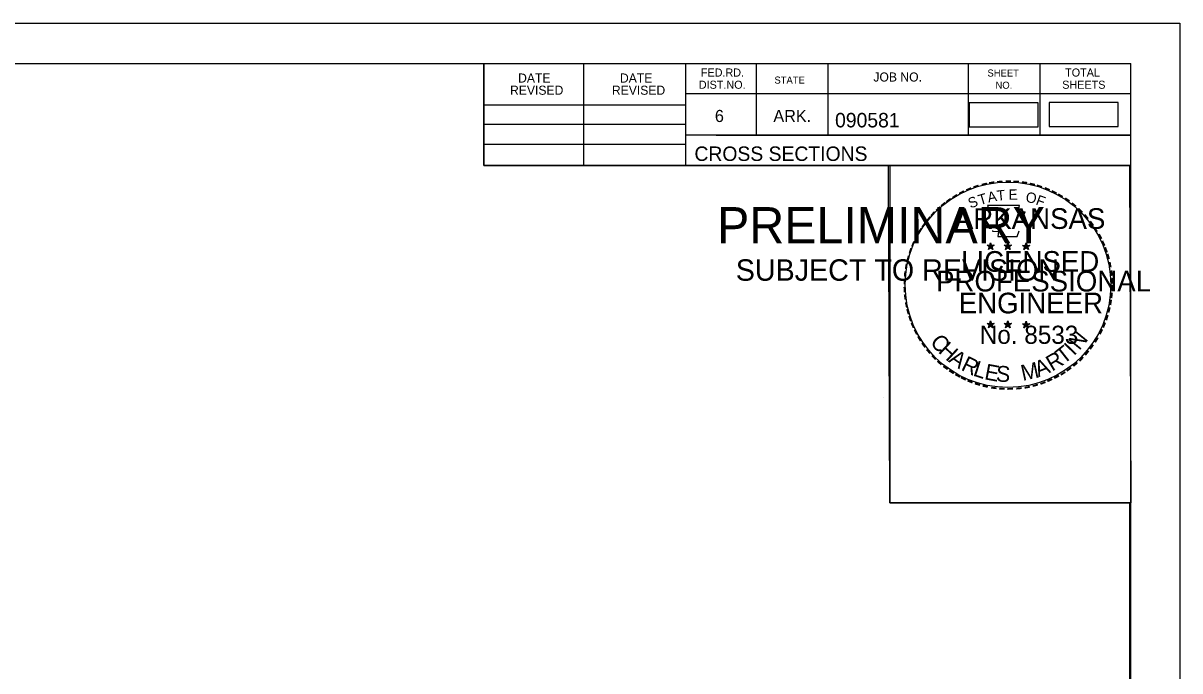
# Model space of a CAD drawing. Extents: x 1322838 to 1324533, y 339903 to 351025.
# Drawn here: x 1323754.7 to 1323866.6, y 347975.8 to 348038.5 of the extents above; entities that cross this region are included whole.
import ezdxf

# ---------------------------------------------------------------- set-up
doc = ezdxf.new("R2010")
doc.units = 0
for name, color, linetype in [('R_Border', 7, 'Continuous'), ('R_Border PE', 7, 'Continuous'), ('R_Border Prem', 7, 'Continuous'), ('R_Drive', 7, 'Continuous'), ('R_No Plot', 7, 'Continuous')]:
    doc.layers.add(name, color=color, linetype=linetype)

msp = doc.modelspace()

# ---------------------------------------------------------------- linework, layer by layer
at = {"layer": 'R_Border'}
for p, q in [((1323545.72, 348034.65), (1323861.9, 348034.65)), ((1323799.26, 348024.77), (1323799.26, 348034.65)), ((1323808.94, 348024.77), (1323808.94, 348034.65)), ((1323818.8, 348034.65), (1323818.8, 348024.77)), ((1323825.64, 348034.65), (1323825.64, 348027.71)), ((1323832.58, 348034.65), (1323832.58, 348027.71)), ((1323846.16, 348034.65), (1323846.16, 348027.71)), ((1323853.1, 348034.65), (1323853.1, 348027.71)), ((1323861.9, 347829.19), (1323861.9, 348034.65)), ((1323861.9, 348031.71), (1323818.8, 348031.71)), ((1323861.9, 348031.73), (1323861.9, 348031.73)), ((1323799.26, 348030.63), (1323818.8, 348030.63)), ((1323799.26, 348028.77), (1323818.8, 348028.77)), ((1323861.9, 348027.71), (1323818.8, 348027.71)), ((1323821.76, 348027.71), (1323861.9, 348027.71)), ((1323799.26, 348026.83), (1323818.8, 348026.83)), ((1323861.9, 348024.77), (1323799.26, 348024.77))]:
    msp.add_line(p, q, dxfattribs=at)
at = {"layer": 'R_Border PE'}
for p, q in [((1323847.98, 348017.03), (1323848.33, 348016.91)), ((1323847.98, 348017.03), (1323848.23, 348016.98)), ((1323847.98, 348017.03), (1323848.22, 348016.9)), ((1323848.11, 348016.62), (1323848.33, 348016.91)), ((1323848.11, 348016.62), (1323848.24, 348016.86)), ((1323848.11, 348016.62), (1323848.33, 348016.83)), ((1323848.33, 348017.28), (1323848.29, 348017.03)), ((1323848.33, 348016.91), (1323848.33, 348017.28)), ((1323848.33, 348017.28), (1323848.38, 348017.03)), ((1323848.68, 348017.03), (1323848.33, 348016.91)), ((1323848.54, 348016.62), (1323848.33, 348016.91)), ((1323848.54, 348016.62), (1323848.33, 348016.83)), ((1323848.68, 348017.03), (1323848.39, 348016.98)), ((1323848.54, 348016.62), (1323848.41, 348016.91)), ((1323848.68, 348017.03), (1323848.47, 348016.92)), ((1323849.65, 348017.03), (1323850, 348016.91)), ((1323849.65, 348017.03), (1323849.9, 348016.98)), ((1323849.65, 348017.03), (1323849.89, 348016.9)), ((1323849.78, 348016.62), (1323850, 348016.91)), ((1323849.78, 348016.62), (1323849.91, 348016.86)), ((1323849.78, 348016.62), (1323850, 348016.83)), ((1323850, 348017.28), (1323849.96, 348017.03)), ((1323850, 348016.91), (1323850, 348017.28)), ((1323850, 348017.28), (1323850.05, 348017.03)), ((1323850.35, 348017.03), (1323850, 348016.91)), ((1323850.21, 348016.62), (1323850, 348016.91)), ((1323850.21, 348016.62), (1323850, 348016.83)), ((1323850.35, 348017.03), (1323850.06, 348016.98)), ((1323850.21, 348016.62), (1323850.08, 348016.91)), ((1323850.35, 348017.03), (1323850.14, 348016.92)), ((1323851.41, 348017.01), (1323851.76, 348016.9)), ((1323851.41, 348017.01), (1323851.67, 348016.97)), ((1323851.41, 348017.01), (1323851.65, 348016.89)), ((1323851.55, 348016.61), (1323851.76, 348016.9)), ((1323851.55, 348016.61), (1323851.67, 348016.85)), ((1323851.55, 348016.61), (1323851.76, 348016.82)), ((1323851.76, 348017.27), (1323851.72, 348017.02)), ((1323851.76, 348016.9), (1323851.76, 348017.27)), ((1323851.76, 348017.27), (1323851.81, 348017.02)), ((1323852.11, 348017.01), (1323851.76, 348016.9)), ((1323851.98, 348016.61), (1323851.76, 348016.9)), ((1323851.98, 348016.61), (1323851.76, 348016.82)), ((1323852.11, 348017.01), (1323851.82, 348016.96)), ((1323851.98, 348016.61), (1323851.84, 348016.9)), ((1323852.11, 348017.01), (1323851.91, 348016.91)), ((1323847.98, 348009.45), (1323848.33, 348009.34)), ((1323847.98, 348009.45), (1323848.23, 348009.41)), ((1323847.98, 348009.45), (1323848.21, 348009.33)), ((1323848.11, 348009.04), (1323848.33, 348009.34)), ((1323848.11, 348009.04), (1323848.24, 348009.29)), ((1323848.11, 348009.04), (1323848.32, 348009.26)), ((1323848.33, 348009.71), (1323848.28, 348009.45)), ((1323848.54, 348009.04), (1323848.32, 348009.26)), ((1323848.33, 348009.34), (1323848.33, 348009.71)), ((1323848.33, 348009.71), (1323848.37, 348009.46)), ((1323848.67, 348009.45), (1323848.33, 348009.34)), ((1323848.54, 348009.04), (1323848.33, 348009.34)), ((1323848.67, 348009.45), (1323848.39, 348009.4)), ((1323848.54, 348009.04), (1323848.4, 348009.34)), ((1323848.67, 348009.45), (1323848.47, 348009.35)), ((1323849.65, 348009.45), (1323849.99, 348009.34)), ((1323849.65, 348009.45), (1323849.9, 348009.41)), ((1323849.65, 348009.45), (1323849.88, 348009.33)), ((1323849.78, 348009.04), (1323849.99, 348009.34)), ((1323849.78, 348009.04), (1323849.9, 348009.29)), ((1323849.78, 348009.04), (1323849.99, 348009.26)), ((1323849.99, 348009.71), (1323849.95, 348009.45)), ((1323849.99, 348009.34), (1323849.99, 348009.71)), ((1323849.99, 348009.71), (1323850.04, 348009.46)), ((1323850.34, 348009.45), (1323849.99, 348009.34)), ((1323850.21, 348009.04), (1323849.99, 348009.34)), ((1323850.21, 348009.04), (1323849.99, 348009.26)), ((1323850.34, 348009.45), (1323850.06, 348009.4)), ((1323850.21, 348009.04), (1323850.07, 348009.34)), ((1323850.34, 348009.45), (1323850.14, 348009.35)), ((1323851.41, 348009.44), (1323851.76, 348009.33)), ((1323851.41, 348009.44), (1323851.67, 348009.4)), ((1323851.41, 348009.44), (1323851.65, 348009.32)), ((1323851.55, 348009.03), (1323851.76, 348009.33)), ((1323851.55, 348009.03), (1323851.67, 348009.28)), ((1323851.55, 348009.03), (1323851.76, 348009.25)), ((1323851.76, 348009.7), (1323851.72, 348009.44)), ((1323851.76, 348009.33), (1323851.76, 348009.7)), ((1323851.76, 348009.7), (1323851.81, 348009.45)), ((1323852.11, 348009.44), (1323851.76, 348009.33)), ((1323851.97, 348009.03), (1323851.76, 348009.33)), ((1323851.97, 348009.03), (1323851.76, 348009.25)), ((1323852.11, 348009.44), (1323851.82, 348009.39)), ((1323851.97, 348009.03), (1323851.84, 348009.33)), ((1323852.11, 348009.44), (1323851.9, 348009.34))]:
    msp.add_line(p, q, dxfattribs=at)
for points in [[(1323848.02, 348020.9), (1323848.29, 348020.08)], [(1323851.53, 348019.98), (1323851.67, 348020.27), (1323850.99, 348020.24), (1323851.14, 348020.9), (1323848.02, 348020.9)], [(1323848.51, 348018.48), (1323848.51, 348018.39), (1323849.08, 348018.37), (1323849.02, 348017.9), (1323850.89, 348017.9), (1323851.09, 348018.44)], [(1323848.33, 348017.28), (1323848.54, 348016.62), (1323847.98, 348017.03), (1323848.68, 348017.03), (1323848.11, 348016.62), (1323848.33, 348017.28)], [(1323850, 348017.28), (1323850.21, 348016.62), (1323849.65, 348017.03), (1323850.35, 348017.03), (1323849.78, 348016.62), (1323850, 348017.28)], [(1323851.76, 348017.27), (1323851.98, 348016.61), (1323851.41, 348017.01), (1323852.11, 348017.01), (1323851.55, 348016.61), (1323851.76, 348017.27)], [(1323848.33, 348009.71), (1323848.54, 348009.04), (1323847.98, 348009.45), (1323848.67, 348009.45), (1323848.11, 348009.04), (1323848.33, 348009.71)], [(1323849.99, 348009.71), (1323850.21, 348009.04), (1323849.65, 348009.45), (1323850.34, 348009.45), (1323849.78, 348009.04), (1323849.99, 348009.71)], [(1323851.76, 348009.7), (1323851.97, 348009.03), (1323851.41, 348009.44), (1323852.11, 348009.44), (1323851.55, 348009.03), (1323851.76, 348009.7)]]:
    msp.add_lwpolyline(points, dxfattribs=at)
for centre, radius in [((1323848.33, 348016.91), 0.172), ((1323848.33, 348016.91), 0.145), ((1323848.33, 348016.91), 0.116), ((1323848.33, 348016.91), 0.0991), ((1323848.33, 348016.91), 0.0747), ((1323848.33, 348016.91), 0.0495), ((1323848.33, 348016.91), 0.0296), ((1323850, 348016.91), 0.172), ((1323850, 348016.91), 0.145), ((1323850, 348016.91), 0.116), ((1323850, 348016.91), 0.0991), ((1323850, 348016.91), 0.0747), ((1323850, 348016.91), 0.0495), ((1323850, 348016.91), 0.0296), ((1323851.76, 348016.9), 0.172), ((1323851.76, 348016.9), 0.145), ((1323851.76, 348016.9), 0.116), ((1323851.76, 348016.9), 0.0991), ((1323851.76, 348016.9), 0.0747), ((1323851.76, 348016.9), 0.0495), ((1323851.76, 348016.9), 0.0296), ((1323848.32, 348009.34), 0.172), ((1323848.32, 348009.34), 0.145), ((1323848.32, 348009.34), 0.116), ((1323848.32, 348009.34), 0.0991), ((1323848.32, 348009.34), 0.0747), ((1323848.32, 348009.34), 0.0495), ((1323848.32, 348009.34), 0.0296), ((1323849.99, 348009.34), 0.172), ((1323849.99, 348009.34), 0.145), ((1323849.99, 348009.34), 0.116), ((1323849.99, 348009.34), 0.0991), ((1323849.99, 348009.34), 0.0747), ((1323849.99, 348009.34), 0.0495), ((1323849.99, 348009.34), 0.0296), ((1323851.76, 348009.33), 0.172), ((1323851.76, 348009.33), 0.145), ((1323851.76, 348009.33), 0.116), ((1323851.76, 348009.33), 0.0991), ((1323851.76, 348009.33), 0.0747), ((1323851.76, 348009.33), 0.0495), ((1323851.76, 348009.33), 0.0296)]:
    msp.add_circle(centre, radius, dxfattribs=at)
at = {"layer": 'R_Drive'}
for points in [[(1323846.25, 348028.51), (1323852.94, 348028.51), (1323852.94, 348030.82), (1323846.25, 348030.82)], [(1323854, 348028.54), (1323860.68, 348028.54), (1323860.68, 348030.85), (1323854, 348030.85)]]:
    msp.add_lwpolyline(points, close=True, dxfattribs=at)
at = {"layer": 'R_No Plot'}
for p, q in [((1323533.31, 348038.55), (1323866.65, 348038.55)), ((1323837.93, 348002.32), (1323837.93, 348002.32))]:
    msp.add_line(p, q, dxfattribs=at)
for points in [[(1323533.31, 348038.55), (1323866.65, 348038.55), (1323866.65, 347825.21), (1323533.31, 347825.21)], [(1323779.64, 348034.65), (1323799.26, 348034.65), (1323799.26, 348024.77), (1323815.37, 348024.77), (1323838.57, 348024.77), (1323838.57, 347992.1), (1323861.77, 347992.1), (1323861.9, 347829.19), (1323545.72, 347829.19), (1323545.72, 348034.65)], [(1323838.43, 348024.77), (1323861.77, 348024.77), (1323861.91, 347992.1), (1323838.57, 347992.1)]]:
    msp.add_lwpolyline(points, close=True, dxfattribs=at)
msp.add_circle((1323850.01, 348013.21), 9.95, dxfattribs=at)

# ---------------------------------------------------------------- texts
at = {"layer": 'R_Border'}
for s, height, p in [('DATE', 0.879, (1323802.59, 348032.79)), ('DATE', 0.879, (1323812.45, 348032.79)), ('FED.RD.', 0.782, (1323820.28, 348033.37)), ('STATE', 0.684, (1323827.4, 348032.69)), ('JOB NO.', 0.879, (1323836.98, 348032.89)), ('SHEET', 0.684, (1323848.02, 348033.37)), ('TOTAL', 0.782, (1323855.54, 348033.37)), ('REVISED', 0.879, (1323801.81, 348031.61)), ('REVISED', 0.879, (1323811.67, 348031.61)), ('DIST.NO.', 0.782, (1323820.08, 348032.19)), ('NO.', 0.684, (1323848.8, 348032.19)), ('SHEETS', 0.782, (1323855.26, 348032.19)), ('6', 1.17, (1323821.64, 348028.97)), ('ARK.', 1.172, (1323827.3, 348028.97)), ('090581', 1.4, (1323833.27, 348028.45)), ('CROSS SECTIONS', 1.4, (1323819.66, 348025.2))]:
    msp.add_text(s, height=height, rotation=360, dxfattribs=at).set_placement(p)
at = {"layer": 'R_Border PE'}
for s, height, rotation, p in [('-', 1.6, 10.2193, (1323848.2, 348022.43)), ('-', 1.6, 5.8968, (1323848.93, 348022.54)), ('-', 1.6, 0.1862, (1323849.7, 348022.62)), ('-', 1.6, 357.743, (1323850.42, 348022.6)), ('-', 1.6, 352.1617, (1323851.17, 348022.55)), ('-', 1.6, 28.7918, (1323845.5, 348021.44)), ('-', 1.6, 24.3072, (1323846.14, 348021.76)), ('-', 1.6, 19.1761, (1323846.77, 348022.03)), ('T', 1, 16.4036, (1323847.29, 348020.91)), ('-', 1.6, 13.6301, (1323847.52, 348022.27)), ('A', 1, 11.2132, (1323848.12, 348021.16)), ('T', 1, 6.0228, (1323848.97, 348021.33)), ('E', 1, 0.8323, (1323850.07, 348021.44)), ('O', 1, 350.4515, (1323851.67, 348021.23)), ('-', 1.6, 347.2049, (1323851.88, 348022.43)), ('-', 1.6, 342.3362, (1323852.52, 348022.28)), ('-', 1.6, 337.8551, (1323853.25, 348022.05)), ('-', 1.6, 334.1211, (1323853.89, 348021.78)), ('-', 1.6, 329.6409, (1323854.46, 348021.5)), ('-', 1.6, 38.9507, (1323843.85, 348020.3)), ('-', 1.6, 36.2317, (1323844.33, 348020.68)), ('-', 1.6, 34.0636, (1323844.91, 348021.07)), ('S', 1, 21.594, (1323846.38, 348020.58)), ('F', 1, 340.0707, (1323852.63, 348021)), ('-', 1.6, 325.8627, (1323855.11, 348021.14)), ('-', 1.6, 320.5297, (1323855.72, 348020.71)), ('-', 1.6, 50.6142, (1323842.57, 348018.92)), ('-', 1.6, 48.423, (1323842.97, 348019.41)), ('-', 1.6, 42.9622, (1323843.42, 348019.88)), ('ARKANSAS', 2, 360, (1323844.87, 348018.62)), ('-', 1.6, 315.5786, (1323856.32, 348020.23)), ('-', 1.6, 309.8797, (1323856.89, 348019.68)), ('-', 1.6, 58.0706, (1323841.83, 348017.83)), ('-', 1.6, 54.2325, (1323842.15, 348018.35)), ('-', 1.6, 306.6522, (1323857.41, 348019.07)), ('-', 1.4, 303.6753, (1323857.9, 348018.51)), ('-', 1.6, 62.8713, (1323841.52, 348017.21)), ('-', 1.6, 299.6684, (1323858.22, 348017.9)), ('-', 1.6, 72.3945, (1323841.04, 348015.97)), ('-', 1.6, 67.7743, (1323841.26, 348016.6)), ('LICENSED', 2, 360, (1323845.47, 348014.47)), ('DWB', 0.01, 360, (1323848.32, 348016.91)), ('DWB', 0.01, 360, (1323849.99, 348016.91)), ('DWB', 0.01, 360, (1323851.75, 348016.9)), ('-', 1.6, 294.6628, (1323858.54, 348017.29)), ('-', 1.6, 290.5728, (1323858.8, 348016.71)), ('-', 1.6, 75.461, (1323840.84, 348015.26)), ('-', 1.6, 285.1233, (1323859.03, 348016.13)), ('-', 1.6, 280.5493, (1323859.23, 348015.39)), ('-', 1.6, 85.1863, (1323840.63, 348013.85)), ('-', 1.6, 81.2013, (1323840.71, 348014.54)), ('PROFESSIONAL', 2, 360, (1323843.05, 348012.56)), ('-', 1.6, 276.5962, (1323859.39, 348014.62)), ('-', 1.6, 89.0622, (1323840.61, 348013.15)), ('-', 1.6, 274.3301, (1323859.45, 348013.9)), ('-', 1.6, 269.9407, (1323859.49, 348013.27)), ('-', 1.6, 94.1959, (1323840.64, 348012.43)), ('-', 1.6, 98.9479, (1323840.72, 348011.76)), ('ENGINEER', 2, 360, (1323845.24, 348010.44)), ('-', 1.6, 263.5172, (1323859.47, 348012.6)), ('-', 1.6, 101.7149, (1323840.85, 348011.03)), ('-', 1.6, 105.4578, (1323841.01, 348010.43)), ('-', 1.6, 255.7626, (1323859.29, 348011.27)), ('-', 1.6, 260.9953, (1323859.4, 348011.95)), ('-', 1.6, 109.0874, (1323841.23, 348009.8)), ('-', 1.6, 252.8681, (1323859.11, 348010.55)), ('-', 1.6, 114.0643, (1323841.48, 348009.21)), ('-', 1.6, 115.7289, (1323841.79, 348008.59)), ('No. 8533', 1.757, 360, (1323847.28, 348007.49)), ('DWB', 0.01, 360, (1323848.31, 348009.34)), ('DWB', 0.01, 360, (1323849.98, 348009.34)), ('DWB', 0.01, 360, (1323851.75, 348009.33)), ('N', 1.54, 50.7834, (1323856.91, 348006.79)), ('-', 1.6, 244.6197, (1323858.62, 348009.25)), ('-', 1.6, 247.8887, (1323858.88, 348009.87)), ('-', 1.6, 120.4471, (1323842.14, 348008)), ('-', 1.6, 125.8934, (1323842.55, 348007.44)), ('C', 1.54, 309.9548, (1323842.4, 348007.63)), ('H', 1.54, 317.3873, (1323843.19, 348006.7)), ('I', 1.54, 46.3033, (1323856.39, 348006.27)), ('-', 1.6, 239.0712, (1323858.23, 348008.49)), ('-', 1.6, 130.7181, (1323843.01, 348006.89)), ('-', 1.6, 134.2238, (1323843.53, 348006.34)), ('A', 1.54, 325.5578, (1323844.18, 348005.79)), ('R', 1.54, 30.5528, (1323854.27, 348004.79)), ('T', 1.54, 38.428, (1323855.38, 348005.46)), ('-', 1.6, 231.2538, (1323857.39, 348007.27)), ('-', 1.6, 233.8452, (1323857.82, 348007.84)), ('-', 1.6, 138.9338, (1323844.05, 348005.88)), ('-', 1.6, 144.6463, (1323844.61, 348005.47)), ('R', 1.54, 334.3187, (1323845.38, 348004.99)), ('L', 1.54, 342.194, (1323846.55, 348004.43)), ('E', 1.54, 349.3312, (1323847.66, 348004.07)), ('S', 1.54, 356.4684, (1323848.82, 348003.85)), ('M', 1.54, 12.4404, (1323851.44, 348003.89)), ('A', 1.54, 21.7918, (1323852.94, 348004.24)), ('-', 1.6, 221.0851, (1323856.39, 348006.2)), ('-', 1.6, 225.7653, (1323856.92, 348006.71)), ('-', 1.6, 148.0898, (1323845.17, 348005.1)), ('-', 1.6, 151.5704, (1323845.75, 348004.78)), ('-', 1.6, 154.6002, (1323846.27, 348004.53)), ('-', 1.6, 204.2516, (1323854.13, 348004.68)), ('-', 1.6, 207.3568, (1323854.75, 348005)), ('-', 1.6, 212.2491, (1323855.31, 348005.34)), ('-', 1.6, 215.7363, (1323855.84, 348005.73)), ('-', 1.6, 158.5612, (1323846.89, 348004.28)), ('-', 1.6, 162.7983, (1323847.58, 348004.06)), ('-', 1.6, 167.5555, (1323848.29, 348003.9)), ('-', 1.6, 173.1155, (1323849.07, 348003.79)), ('-', 1.6, 176.5183, (1323849.81, 348003.74)), ('-', 1.6, 181.5918, (1323850.56, 348003.76)), ('-', 1.6, 185.8167, (1323851.37, 348003.83)), ('-', 1.6, 191.2858, (1323852.1, 348003.96)), ('-', 1.6, 195.4743, (1323852.83, 348004.16)), ('-', 1.6, 200.7184, (1323853.51, 348004.4))]:
    msp.add_text(s, height=height, rotation=rotation, dxfattribs=at).set_placement(p)
at = {"layer": 'R_Border Prem'}
for s, height, p in [('PRELIMINARY', 3.5, (1323821.85, 348017.23)), ('DWB', 0.01, (1323822.59, 348019.08)), ('SUBJECT TO REVISION', 2.0751, (1323823.66, 348013.6))]:
    msp.add_text(s, height=height, rotation=360, dxfattribs=at).set_placement(p)

doc.saveas('drawing.dxf')
